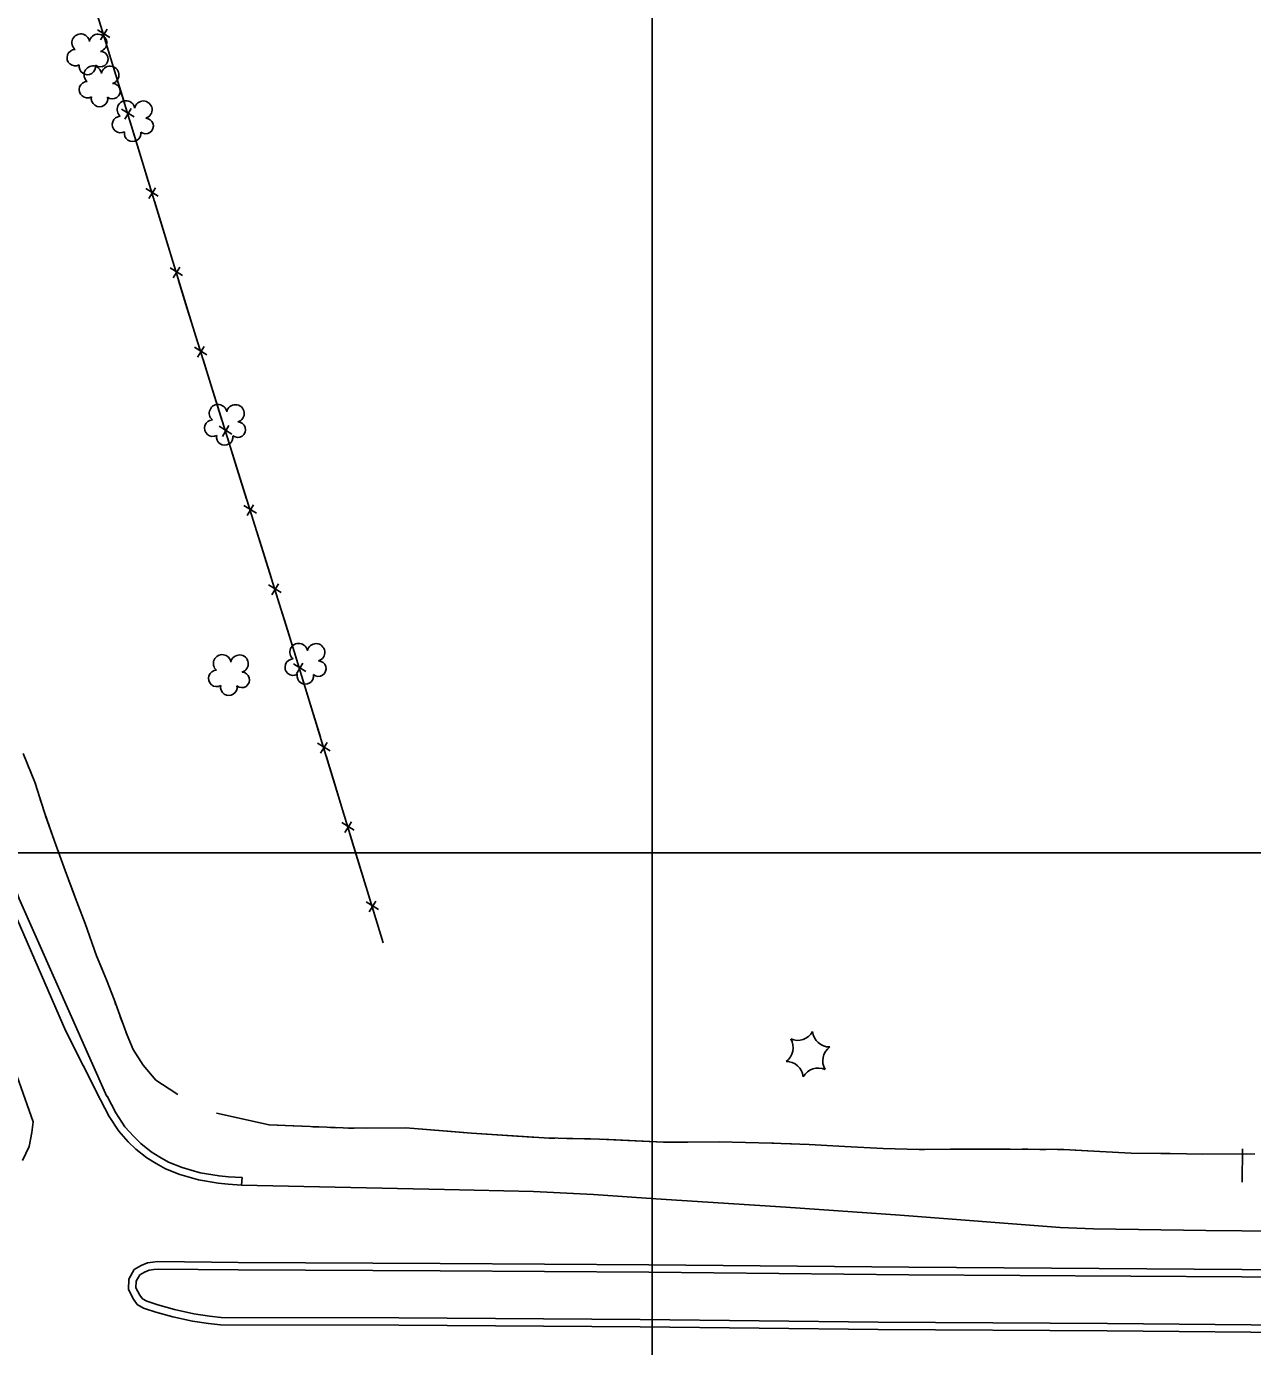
# Model space of a CAD drawing. Extents: x 353423 to 364002, y 127000 to 201942.
# Drawn here: x 361788.8 to 362202.6, y 133333.3 to 133778.9 of the extents above; entities that cross this region are included whole.
import ezdxf

# ---------------------------------------------------------------- set-up
doc = ezdxf.new("R2010")
doc.units = 0
for name, color, linetype in [('E_DTM_SlopeBottom', 7, 'Continuous'), ('E_DTM_SlopeTop', 7, 'Continuous'), ('E_FEN_Generic', 7, 'Continuous'), ('E_LAND_BrushLine', 7, 'Continuous'), ('E_LAND_TreeLine', 7, 'Continuous'), ('E_STRUCT_WingWall', 7, 'Continuous')]:
    doc.layers.add(name, color=color, linetype=linetype)

msp = doc.modelspace()

# ---------------------------------------------------------------- linework, layer by layer
at = {"layer": 'E_DTM_SlopeBottom'}
for p, q in [((361816.96, 133775.13), (361812.76, 133777.75)), ((361813.8, 133774.34), (361816.03, 133777.96)), ((361825.14, 133748.35), (361820.93, 133750.97)), ((361821.98, 133747.56), (361824.2, 133751.18)), ((361833.31, 133721.57), (361829.11, 133724.19)), ((361830.15, 133720.78), (361832.38, 133724.4)), ((361841.49, 133694.79), (361837.29, 133697.41)), ((361838.33, 133694), (361840.55, 133697.62)), ((361849.72, 133668.04), (361845.5, 133670.64)), ((361846.57, 133667.23), (361848.77, 133670.87)), ((361858.07, 133641.31), (361853.85, 133643.91)), ((361854.92, 133640.51), (361857.12, 133644.14)), ((361866.42, 133614.59), (361862.2, 133617.18)), ((361863.27, 133613.78), (361865.47, 133617.41)), ((361874.77, 133587.86), (361870.55, 133590.46)), ((361871.62, 133587.05), (361873.82, 133590.69)), ((361883.08, 133561.11), (361878.88, 133563.73)), ((361879.92, 133560.32), (361882.14, 133563.94)), ((361891.26, 133534.33), (361887.05, 133536.95)), ((361888.1, 133533.54), (361890.32, 133537.16)), ((361899.44, 133507.55), (361895.23, 133510.17)), ((361896.28, 133506.77), (361898.5, 133510.38)), ((361907.62, 133480.77), (361903.41, 133483.4)), ((361904.46, 133479.99), (361906.68, 133483.61))]:
    msp.add_line(p, q, dxfattribs=at)
for points in [[(361909.21, 133469.58), (361879.17, 133567.93), (361845.05, 133677.12), (361814.41, 133777.52), (361781.09, 133884.66), (361745.29, 134000.57), (361709.81, 134115.05), (361681.47, 134207.05), (361670.07, 134342.37), (361655.99, 134517.13), (361641.27, 134693.56)], [(361818.55, 133763.93), (361815.63, 133773.51)], [(361821.88, 133753.05), (361818.55, 133763.93)], [(361826.73, 133737.15), (361823.81, 133746.73)], [(361830.05, 133726.27), (361826.73, 133737.15)], [(361834.9, 133710.37), (361831.98, 133719.95)], [(361838.23, 133699.49), (361834.9, 133710.37)], [(361843.08, 133683.59), (361840.16, 133693.17)], [(361846.43, 133672.72), (361845.05, 133677.12), (361843.08, 133683.59)], [(361851.39, 133656.86), (361848.4, 133666.41)], [(361854.78, 133645.99), (361851.39, 133656.86)], [(361859.74, 133630.13), (361856.75, 133639.68)], [(361863.13, 133619.27), (361859.74, 133630.13)], [(361868.09, 133603.4), (361865.1, 133612.95)], [(361871.48, 133592.54), (361868.09, 133603.4)], [(361876.44, 133576.68), (361873.45, 133586.23)], [(361879.82, 133565.81), (361879.17, 133567.93), (361876.44, 133576.68)], [(361884.67, 133549.92), (361881.75, 133559.49)], [(361888, 133539.03), (361884.67, 133549.92)], [(361892.85, 133523.14), (361889.93, 133532.71)], [(361896.17, 133512.25), (361892.85, 133523.14)], [(361901.03, 133496.36), (361898.11, 133505.93)], [(361904.35, 133485.48), (361901.03, 133496.36)], [(361909.21, 133469.58), (361906.29, 133479.15)]]:
    msp.add_lwpolyline(points, dxfattribs=at)
at = {"layer": 'E_DTM_SlopeTop'}
for points in [[(361815.95, 133417.72), (361786.39, 133484.46), (361767.26, 133536.34), (361746.01, 133594.66), (361716.03, 133678.51), (361691.89, 133744.95), (361658.41, 133838.85), (361627.34, 133925.56), (361601.66, 133996.83), (361574.3, 134073.57), (361553.16, 134132.02), (361537.8, 134175.27), (361523.48, 134219.2), (361515.03, 134247.9), (361504.76, 134286.8), (361494.2, 134333.05), (361488.58, 134359.03), (361482.29, 134393.11), (361473.72, 134452.05), (361466.96, 134510.38), (361459.51, 134586.36), (361448.97, 134681.25)], [(361785.71, 133477.58), (361802.14, 133439.74)], [(361787.47, 133396.07), (361789.75, 133400.8), (361790.6, 133405.58), (361791.07, 133409.18), (361778.17, 133445.55)], [(361802.14, 133439.74), (361813.82, 133416.62)], [(361813.82, 133416.62), (361816.78, 133410.91), (361820.04, 133405.98), (361823.2, 133402.42), (361825.78, 133399.95), (361829.49, 133396.97), (361832.54, 133395.05), (361835.69, 133393.32), (361840.53, 133391.39), (361846.92, 133389.53), (361853.53, 133388.42), (361856.84, 133388.1), (361861.44, 133387.82)], [(361816.04, 133417.77), (361818.94, 133412.18), (361822.03, 133407.51), (361825, 133404.15), (361827.43, 133401.83), (361830.94, 133399.01), (361833.81, 133397.21), (361836.76, 133395.59), (361841.35, 133393.76), (361847.48, 133391.97), (361853.85, 133390.9), (361857.03, 133390.59), (361861.59, 133390.32), (361861.44, 133387.82)], [(361861.44, 133387.82), (361929.94, 133386.32), (361959.97, 133385.69), (361980.14, 133384.64), (362001.24, 133383.18), (362045.1, 133380.38), (362083.67, 133377.62), (362137.62, 133373.45), (362148.91, 133373.04), (362186.83, 133372.43), (362235.52, 133371.99)], [(362226.24, 133337.92), (362153.55, 133338.63), (362076.18, 133339.06), (361995.95, 133339.94), (361914.43, 133340.55), (361854.34, 133340.58), (361850.29, 133341.09), (361844.81, 133341.89), (361838.18, 133343.39), (361832.47, 133344.93), (361828.37, 133346.27), (361826.23, 133347.54), (361824.9, 133349.33), (361823.26, 133352.52), (361823.34, 133356.07), (361825.19, 133359.28), (361827.51, 133360.69), (361829.62, 133361.58), (361831.52, 133361.82), (361833.2, 133361.98), (361860.31, 133361.7), (361928.45, 133361.39), (361998.81, 133360.87), (362086.62, 133360.05), (362198.95, 133359.35), (362268.03, 133358.92)], [(362226.26, 133340.42), (362153.57, 133341.13), (362076.21, 133341.56), (361995.97, 133342.44), (361914.44, 133343.05), (361854.5, 133343.08), (361850.63, 133343.57), (361845.27, 133344.35), (361838.78, 133345.82), (361833.18, 133347.33), (361829.41, 133348.57), (361827.94, 133349.43), (361827.03, 133350.66), (361825.77, 133353.1), (361825.82, 133355.38), (361827.03, 133357.48), (361828.65, 133358.46), (361830.28, 133359.14), (361831.8, 133359.34), (361833.3, 133359.48), (361860.29, 133359.2), (361928.44, 133358.89), (361998.79, 133358.37), (362086.6, 133357.55), (362198.93, 133356.85), (362268.01, 133356.42)]]:
    msp.add_lwpolyline(points, dxfattribs=at)
at = {"layer": 'E_FEN_Generic'}
for centre, radius, start, end in [((361807.13, 133773.4), 2.97, 8.6794, 229.9133), ((361812.98, 133773.31), 2.97, 286.3302, 169.3035), ((361805.29, 133768.35), 2.78, 91.6503, 299.4233), ((361813.77, 133767.85), 2.61, 231.0355, 88.9681), ((361809.38, 133765.37), 2.78, 168.3273, 9.3384), ((361811.22, 133762.59), 2.97, 8.6794, 229.9133), ((361817.07, 133762.5), 2.97, 286.3302, 169.3035), ((361809.39, 133757.54), 2.78, 91.6503, 299.4233), ((361817.86, 133757.04), 2.61, 231.0355, 88.9681), ((361813.48, 133754.56), 2.78, 168.3273, 9.3384), ((361822.39, 133750.83), 2.97, 8.6794, 229.9133), ((361828.25, 133750.75), 2.97, 286.3302, 169.3035), ((361820.56, 133745.78), 2.78, 91.6503, 299.4233), ((361829.04, 133745.28), 2.61, 231.0355, 88.9681), ((361824.65, 133742.8), 2.78, 168.3273, 9.3384), ((361853.49, 133648.33), 2.97, 8.6794, 229.9133), ((361859.34, 133648.25), 2.97, 286.3302, 169.3035), ((361851.65, 133643.28), 2.78, 91.6503, 299.4233), ((361860.13, 133642.78), 2.61, 231.0355, 88.9681), ((361855.74, 133640.3), 2.78, 168.3273, 9.3384), ((361880.68, 133567.67), 2.97, 8.6794, 229.9133), ((361886.53, 133567.59), 2.97, 286.3302, 169.3035), ((361854.87, 133563.87), 2.97, 8.6794, 229.9133), ((361860.72, 133563.78), 2.97, 286.3302, 169.3035), ((361853.03, 133558.82), 2.78, 91.6503, 299.4233), ((361878.85, 133562.62), 2.78, 91.6503, 299.4233), ((361887.32, 133562.12), 2.61, 231.0355, 88.9681), ((361861.51, 133558.32), 2.61, 231.0355, 88.9681), ((361882.94, 133559.64), 2.78, 168.3273, 9.3384), ((361857.12, 133555.84), 2.78, 168.3273, 9.3384), ((362041.81, 133434.18), 5.72, 305.4671, 31.232), ((362049.08, 133442.36), 5.72, 245.4671, 331.232), ((362059.8, 133440.15), 5.72, 185.4671, 271.232), ((362063.24, 133429.76), 5.72, 125.4671, 211.232), ((362045.25, 133423.8), 5.72, 5.4671, 91.232), ((362055.97, 133421.59), 5.72, 65.4671, 151.232)]:
    msp.add_arc(centre, radius, start, end, dxfattribs=at)
at = {"layer": 'E_LAND_BrushLine'}
msp.add_line((362199.16, 133400.02), (362199.05, 133388.78), dxfattribs=at)
at = {"layer": 'E_LAND_TreeLine'}
for p, q in [((362000, 132500), (362000, 135000)), ((360000, 133500), (364000, 133500)), ((360000, 133500), (364000, 133500)), ((362000, 131000), (362000, 133500))]:
    msp.add_line(p, q, dxfattribs=at)
at = {"layer": 'E_STRUCT_WingWall'}
for points in [[(361787.73, 133533.46), (361791.65, 133523.85), (361794.88, 133513.58), (361798.27, 133503.89), (361801.92, 133493.99), (361805.25, 133484.84), (361808.6, 133476.14), (361812.42, 133465.17), (361815.86, 133457.09), (361818.38, 133450.44), (361820.28, 133445.19), (361822.77, 133438.37), (361824.84, 133433.57), (361828.21, 133428.33), (361832.51, 133423.22), (361836.97, 133420.29), (361839.9, 133418.35)], [(361789.56, 133528.97), (361790.29, 133527.16)], [(361791.74, 133523.55), (361792.32, 133521.7)], [(361793.49, 133517.98), (361794.08, 133516.13)], [(361795.28, 133512.43), (361798.27, 133503.89), (361801.92, 133493.99), (361804.87, 133485.9)], [(361804.87, 133485.9), (361805.25, 133484.84), (361808.6, 133476.14), (361812.42, 133465.17), (361814.83, 133459.52)], [(361816.3, 133455.92), (361816.99, 133454.11)], [(361818.37, 133450.48), (361818.38, 133450.44), (361819.03, 133448.65)], [(361820.36, 133444.99), (361821.02, 133443.16)], [(361822.36, 133439.51), (361822.77, 133438.37), (361824.84, 133433.57), (361828.21, 133428.33), (361832.51, 133423.22), (361836.97, 133420.29), (361839.9, 133418.35)], [(361853, 133412.13), (361870.69, 133408.12), (361898.54, 133406.97), (361916.84, 133407.17), (361938.98, 133405.33), (361963.52, 133403.7), (361982.19, 133403.31), (362003.8, 133402.24), (362022.6, 133402.39), (362040.32, 133401.98), (362052.93, 133401.52), (362064.93, 133400.88), (362077.96, 133400.11), (362090.02, 133399.85), (362100.65, 133399.89), (362116.1, 133399.98), (362138.84, 133399.8), (362151.01, 133399.14), (362161.63, 133398.61), (362174.74, 133398.47), (362185.82, 133398.21), (362203.31, 133398.31)], [(361853, 133412.13), (361870.69, 133408.12), (361881.48, 133407.67)], [(361885.47, 133407.51), (361887.46, 133407.43)], [(361891.45, 133407.26), (361893.45, 133407.18)], [(361897.44, 133407.01), (361898.54, 133406.97), (361899.43, 133406.98)], [(361903.42, 133407.02), (361916.84, 133407.17), (361932.3, 133405.89)], [(361932.3, 133405.89), (361938.98, 133405.33), (361961.18, 133403.85)], [(361965.17, 133403.66), (361967.16, 133403.62)], [(361971.16, 133403.54), (361973.15, 133403.5)], [(361977.14, 133403.41), (361979.14, 133403.37)], [(361983.13, 133403.26), (362003.8, 133402.24), (362012.05, 133402.31)], [(362012.05, 133402.31), (362022.6, 133402.39), (362040.32, 133401.98), (362040.99, 133401.96)], [(362044.98, 133401.81), (362046.98, 133401.74)], [(362050.96, 133401.59), (362052.93, 133401.52), (362052.96, 133401.51)], [(362056.94, 133401.3), (362058.93, 133401.2)], [(362062.92, 133400.98), (362064.93, 133400.88), (362077.96, 133400.11), (362090.02, 133399.85), (362091.84, 133399.85)], [(362091.84, 133399.85), (362100.65, 133399.89), (362116.1, 133399.98), (362120.78, 133399.94)], [(362124.77, 133399.91), (362126.77, 133399.89)], [(362130.76, 133399.86), (362132.75, 133399.84)], [(362136.75, 133399.81), (362138.74, 133399.8)], [(362142.73, 133399.59), (362151.01, 133399.14), (362161.63, 133398.61), (362171.64, 133398.5)], [(362171.64, 133398.5), (362174.74, 133398.47), (362185.82, 133398.21), (362200.58, 133398.3)]]:
    msp.add_lwpolyline(points, dxfattribs=at)

doc.saveas('drawing.dxf')
